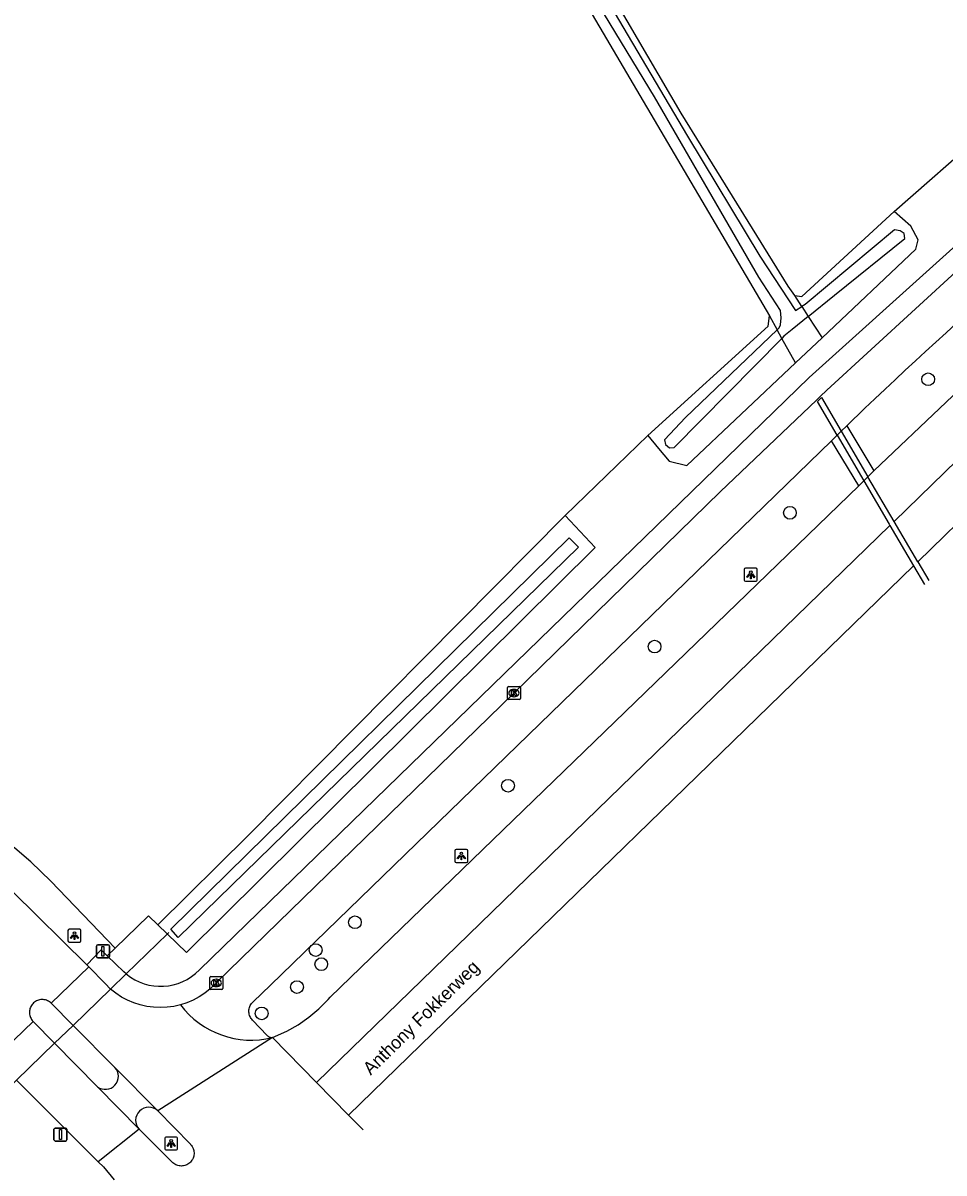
# Model space of a CAD drawing. Extents: x 156141 to 158132, y 385651 to 388399.
# Drawn here: x 156867.8 to 156938.7, y 385918.6 to 386007.1 of the extents above; entities that cross this region are included whole.
import ezdxf

# ---------------------------------------------------------------- set-up
doc = ezdxf.new("R2010")
doc.units = 0
for name, color, linetype in [('IMGEO_Berm_groen', 7, 'Continuous'), ('IMGEO_Boom', 7, 'Continuous'), ('IMGEO_Bouwland', 7, 'Continuous'), ('IMGEO_Duiker', 7, 'Continuous'), ('IMGEO_Fietspad_gesloten', 7, 'Continuous'), ('IMGEO_Fietspad_open', 7, 'Continuous'), ('IMGEO_Grasland_overig', 7, 'Continuous'), ('IMGEO_Groenvoorziening', 7, 'Continuous'), ('IMGEO_Kolk', 7, 'Continuous'), ('IMGEO_Lichtpunt', 7, 'Continuous'), ('IMGEO_Oever', 7, 'Continuous'), ('IMGEO_Openbare_ruimte_label', 7, 'Continuous'), ('IMGEO_Rijbaan_lokaal_gesloten', 7, 'Continuous'), ('IMGEO_Rijbaan_lokaal_open', 7, 'Continuous'), ('IMGEO_Rijbaan_regionaal_gesloten', 7, 'Continuous'), ('IMGEO_Terreindeel_open', 7, 'Continuous'), ('IMGEO_Verkeersbordpaal', 7, 'Continuous'), ('IMGEO_Voetpad_open', 7, 'Continuous'), ('IMGEO_Waterloop', 7, 'Continuous')]:
    doc.layers.add(name, color=color, linetype=linetype)

msp = doc.modelspace()

# ---------------------------------------------------------------- linework, layer by layer
at = {"layer": 'IMGEO_Berm_groen'}
for points in [[(156931.19, 385976.07), (156933.274, 385972.612)], [(156932.102, 385971.44), (156930.003, 385974.918)]]:
    msp.add_lwpolyline(points, dxfattribs=at)
at = {"layer": 'IMGEO_Boom'}
for centre in [(156937.451, 385979.651), (156926.812, 385969.372), (156916.387, 385959.074), (156905.108, 385948.364), (156893.327, 385937.861), (156890.303, 385935.719), (156890.729, 385934.635), (156888.864, 385932.877), (156886.145, 385930.849)]:
    msp.add_circle(centre, 0.489, dxfattribs=at)
at = {"layer": 'IMGEO_Bouwland'}
for points in [[(156927.186, 385986.087), (156926.668, 385986.807), (156918.445, 386000.13), (156867.833, 386086.648), (156852.392, 386113.148)], [(156897.961, 386029.254), (156902.704, 386022.826), (156925.232, 385984.523)], [(156934.836, 385992.57), (156941.728, 385998.626)], [(156927.186, 385986.087), (156927.722, 385986.026), (156934.836, 385992.57)], [(156915.884, 385975.312), (156925.124, 385983.726), (156925.232, 385984.523)], [(156909.503, 385969.158), (156915.884, 385975.312)], [(156909.503, 385969.158), (156885.11, 385944.531), (156878.163, 385937.657)], [(156874.876, 385935.88), (156877.444, 385938.348), (156878.163, 385937.657)]]:
    msp.add_lwpolyline(points, dxfattribs=at)
at = {"layer": 'IMGEO_Duiker'}
msp.add_lwpolyline([(156864.371, 385922.885), (156865.275, 385923.762), (156867.279, 385925.705), (156870.21, 385928.547), (156871.635, 385929.928), (156874.513, 385932.719), (156875.714, 385933.884), (156878.887, 385936.96), (156878.995, 385937.065)], dxfattribs=at)
at = {"layer": 'IMGEO_Fietspad_gesloten'}
for points in [[(156939.898, 385988.199), (156929.654, 385978.802), (156929.144, 385978.317), (156928.848, 385978.036), (156921.473, 385971.021), (156905.562, 385955.495), (156882.643, 385933.19), (156882.555, 385933.096), (156882.177, 385932.735), (156881.769, 385932.409), (156881.333, 385932.122), (156880.873, 385931.874), (156880.393, 385931.668), (156879.896, 385931.506)], [(156930.439, 385975.341), (156928.924, 385977.929), (156929.23, 385978.24), (156930.753, 385975.646)], [(156931.19, 385976.07), (156932.575, 385977.414)], [(156930.753, 385975.646), (156930.74, 385975.633), (156930.439, 385975.341)], [(156930.753, 385975.646), (156931.19, 385976.07)], [(156886.974, 385928.983), (156886.942, 385928.979), (156886.904, 385928.978), (156886.867, 385928.98), (156886.83, 385928.986), (156886.793, 385928.995), (156886.757, 385929.007), (156886.723, 385929.022), (156886.69, 385929.041), (156886.659, 385929.062), (156886.629, 385929.086), (156886.602, 385929.112), (156886.578, 385929.141), (156885.45, 385930.325), (156885.385, 385930.396), (156885.333, 385930.465), (156885.287, 385930.539), (156885.248, 385930.616), (156885.216, 385930.697), (156885.191, 385930.78), (156885.174, 385930.865), (156885.165, 385930.951), (156885.163, 385931.038), (156885.169, 385931.124), (156885.183, 385931.21), (156885.204, 385931.294), (156885.233, 385931.376), (156885.269, 385931.455), (156885.312, 385931.53), (156885.361, 385931.601), (156885.417, 385931.668), (156885.478, 385931.729), (156886.812, 385933.009), (156930.003, 385974.918)], [(156930.003, 385974.918), (156930.439, 385975.341)]]:
    msp.add_lwpolyline(points, dxfattribs=at)
msp.add_arc((157253.752, 385638.485), 466.934, 129.26462, 133.45953, dxfattribs=at)
at = {"layer": 'IMGEO_Fietspad_open'}
for centre, radius, start, end in [((156874.108, 385926.006), 1.004, 232.74265, 42.80626), ((156877.45, 385922.621), 1.005, 46.0245, 223.24974)]:
    msp.add_arc(centre, radius, start, end, dxfattribs=at)
at = {"layer": 'IMGEO_Grasland_overig'}
for points in [[(156874.876, 385935.88), (156869.913, 385941.02), (156868.367, 385942.514), (156867.151, 385943.555), (156865.038, 385945.128), (156863.64, 385946.028), (156861.712, 385947.117), (156859.447, 385948.19), (156855.652, 385949.539), (156852.463, 385950.284), (156850.754, 385950.548), (156847.012, 385950.806), (156823.489, 385951.065), (156739.662, 385952.666), (156453.016, 385994.658)], [(156874.258, 385935.286), (156874.876, 385935.88)]]:
    msp.add_lwpolyline(points, dxfattribs=at)
at = {"layer": 'IMGEO_Groenvoorziening'}
for points in [[(156929.281, 385982.845), (156936.498, 385989.652), (156936.687, 385990.376), (156936.116, 385991.43), (156934.836, 385992.57)], [(156927.241, 385980.92), (156929.281, 385982.845)], [(156915.884, 385975.312), (156916.699, 385974.324), (156917.513, 385973.337), (156918.862, 385973.017), (156927.233, 385980.913), (156927.241, 385980.92)], [(156878.163, 385937.657), (156880.365, 385935.537), (156911.816, 385966.701), (156910.659, 385967.93), (156909.503, 385969.158)]]:
    msp.add_lwpolyline(points, dxfattribs=at)
at = {"layer": 'IMGEO_Kolk'}
for p, q in [((156905.064, 385955.07), (156905.064, 385955.922)), ((156905.139, 385955.996), (156905.991, 385955.996)), ((156905.575, 385955.216), (156905.55, 385955.216)), ((156905.552, 385955.776), (156905.577, 385955.776)), ((156906.065, 385955.922), (156906.065, 385955.07)), ((156905.991, 385954.996), (156905.139, 385954.996)), ((156882.145, 385932.765), (156882.145, 385933.617)), ((156882.22, 385933.691), (156883.072, 385933.691)), ((156882.633, 385933.471), (156882.658, 385933.471)), ((156883.146, 385933.617), (156883.146, 385932.765)), ((156883.072, 385932.691), (156882.22, 385932.691)), ((156882.656, 385932.911), (156882.631, 385932.911))]:
    msp.add_line(p, q, dxfattribs=at)
for points in [[(156905.064, 385955.07), (156905.064, 385955.922)], [(156905.139, 385955.996), (156905.991, 385955.996)], [(156905.385, 385955.696), (156905.508, 385955.696), (156905.508, 385955.545), (156905.638, 385955.696), (156905.802, 385955.696), (156905.656, 385955.545), (156905.809, 385955.296), (156905.657, 385955.296), (156905.572, 385955.46), (156905.508, 385955.393), (156905.508, 385955.296), (156905.385, 385955.296), (156905.385, 385955.696)], [(156906.065, 385955.922), (156906.065, 385955.07)], [(156905.991, 385954.996), (156905.139, 385954.996)], [(156882.145, 385932.765), (156882.145, 385933.617)], [(156882.22, 385933.691), (156883.072, 385933.691)], [(156882.466, 385933.391), (156882.589, 385933.391), (156882.589, 385933.24), (156882.719, 385933.391), (156882.883, 385933.391), (156882.737, 385933.24), (156882.89, 385932.991), (156882.738, 385932.991), (156882.653, 385933.155), (156882.589, 385933.088), (156882.589, 385932.991), (156882.466, 385932.991), (156882.466, 385933.391)], [(156883.146, 385933.617), (156883.146, 385932.765)], [(156883.072, 385932.691), (156882.22, 385932.691)]]:
    msp.add_lwpolyline(points, dxfattribs=at)
for centre, start, end in [((156905.141, 385955.92), 91.55205, 178.44795), ((156905.141, 385955.92), 91.55205, 178.44795), ((156905.989, 385955.92), 1.55205, 88.44795), ((156905.989, 385955.92), 1.55205, 88.44795), ((156905.141, 385955.072), 181.55205, 268.44795), ((156905.141, 385955.072), 181.55205, 268.44795), ((156905.989, 385955.072), 271.55205, 358.44795), ((156905.989, 385955.072), 271.55205, 358.44795), ((156882.222, 385933.615), 91.55205, 178.44795), ((156882.222, 385933.615), 91.55205, 178.44795), ((156883.07, 385933.615), 1.55205, 88.44795), ((156883.07, 385933.615), 1.55205, 88.44795), ((156882.222, 385932.767), 181.55205, 268.44795), ((156882.222, 385932.767), 181.55205, 268.44795), ((156883.07, 385932.767), 271.55205, 358.44795), ((156883.07, 385932.767), 271.55205, 358.44795)]:
    msp.add_arc(centre, 0.0765, start, end, dxfattribs=at)
for centre, major_axis, ratio, start_param, end_param in [((156905.551, 385955.496), (-0.387, 0.002), 0.722429, 4.712389, 7.853982), ((156905.576, 385955.496), (-0.39, 0.002), 0.717154, 1.570796, 4.712389), ((156882.632, 385933.191), (-0.387, 0.002), 0.722429, 4.712389, 7.853982), ((156882.657, 385933.191), (-0.39, 0.002), 0.717154, 1.570796, 4.712389)]:
    msp.add_ellipse(centre, major_axis=major_axis, ratio=ratio, start_param=start_param, end_param=end_param, dxfattribs=at)
at = {"layer": 'IMGEO_Lichtpunt'}
for p, q in [((156923.296, 385965.008), (156923.296, 385964.201)), ((156923.296, 385965.008), (156923.296, 385964.201)), ((156924.198, 385965.103), (156923.39, 385965.103)), ((156924.198, 385965.103), (156923.39, 385965.103)), ((156924.292, 385964.201), (156924.292, 385965.008)), ((156924.292, 385964.201), (156924.292, 385965.008)), ((156923.39, 385964.107), (156924.198, 385964.107)), ((156923.39, 385964.107), (156924.198, 385964.107)), ((156901.017, 385943.367), (156901.017, 385942.56)), ((156901.017, 385943.367), (156901.017, 385942.56)), ((156901.919, 385943.462), (156901.111, 385943.462)), ((156901.919, 385943.462), (156901.111, 385943.462)), ((156902.013, 385942.56), (156902.013, 385943.367)), ((156902.013, 385942.56), (156902.013, 385943.367)), ((156901.111, 385942.466), (156901.919, 385942.466)), ((156901.111, 385942.466), (156901.919, 385942.466)), ((156871.236, 385937.235), (156871.236, 385936.428)), ((156871.236, 385937.235), (156871.236, 385936.428)), ((156872.138, 385937.33), (156871.33, 385937.33)), ((156872.138, 385937.33), (156871.33, 385937.33)), ((156872.232, 385936.428), (156872.232, 385937.235)), ((156872.232, 385936.428), (156872.232, 385937.235)), ((156871.33, 385936.334), (156872.138, 385936.334)), ((156871.33, 385936.334), (156872.138, 385936.334)), ((156878.68, 385921.238), (156878.68, 385920.431)), ((156878.68, 385921.238), (156878.68, 385920.431)), ((156879.582, 385921.333), (156878.774, 385921.333)), ((156879.582, 385921.333), (156878.774, 385921.333)), ((156879.676, 385920.431), (156879.676, 385921.238)), ((156879.676, 385920.431), (156879.676, 385921.238)), ((156878.774, 385920.337), (156879.582, 385920.337)), ((156878.774, 385920.337), (156879.582, 385920.337))]:
    msp.add_line(p, q, dxfattribs=at)
for points in [[(156923.67, 385964.672), (156923.709, 385964.644), (156923.521, 385964.382), (156923.483, 385964.409), (156923.67, 385964.672)], [(156923.772, 385964.624), (156923.819, 385964.624), (156923.819, 385964.302), (156923.772, 385964.302), (156923.772, 385964.624)], [(156923.882, 385964.644), (156923.92, 385964.671), (156924.107, 385964.409), (156924.068, 385964.381), (156923.882, 385964.644)], [(156901.391, 385943.031), (156901.43, 385943.003), (156901.242, 385942.741), (156901.204, 385942.768), (156901.391, 385943.031)], [(156901.493, 385942.983), (156901.54, 385942.983), (156901.54, 385942.661), (156901.493, 385942.661), (156901.493, 385942.983)], [(156901.603, 385943.003), (156901.641, 385943.03), (156901.828, 385942.768), (156901.789, 385942.74), (156901.603, 385943.003)], [(156871.61, 385936.899), (156871.649, 385936.871), (156871.461, 385936.609), (156871.423, 385936.636), (156871.61, 385936.899)], [(156871.712, 385936.851), (156871.759, 385936.851), (156871.759, 385936.529), (156871.712, 385936.529), (156871.712, 385936.851)], [(156871.822, 385936.871), (156871.86, 385936.898), (156872.047, 385936.636), (156872.008, 385936.608), (156871.822, 385936.871)], [(156879.054, 385920.902), (156879.093, 385920.874), (156878.905, 385920.612), (156878.867, 385920.639), (156879.054, 385920.902)], [(156879.156, 385920.854), (156879.203, 385920.854), (156879.203, 385920.532), (156879.156, 385920.532), (156879.156, 385920.854)], [(156879.266, 385920.874), (156879.304, 385920.901), (156879.491, 385920.639), (156879.452, 385920.611), (156879.266, 385920.874)]]:
    msp.add_lwpolyline(points, dxfattribs=at)
for centre in [(156923.795, 385964.806), (156901.516, 385943.165), (156871.735, 385937.033), (156879.179, 385921.036)]:
    msp.add_circle(centre, 0.0994, dxfattribs=at)
for centre, start, end in [((156923.39, 385965.008), 90, 180), ((156923.39, 385965.008), 90, 180), ((156924.198, 385965.008), 0, 90), ((156924.198, 385965.008), 0, 90), ((156923.39, 385964.201), 180, 270), ((156923.39, 385964.201), 180, 270), ((156924.198, 385964.201), 270, 0), ((156924.198, 385964.201), 270, 360), ((156901.111, 385943.367), 90, 180), ((156901.111, 385943.367), 90, 180), ((156901.919, 385943.367), 0, 90), ((156901.919, 385943.367), 0, 90), ((156901.111, 385942.56), 180, 270), ((156901.111, 385942.56), 180, 270), ((156901.919, 385942.56), 270, 0), ((156901.919, 385942.56), 270, 360), ((156871.33, 385937.235), 90, 180), ((156871.33, 385937.235), 90, 180), ((156872.138, 385937.235), 0, 90), ((156872.138, 385937.235), 0, 90), ((156871.33, 385936.428), 180, 270), ((156871.33, 385936.428), 180, 270), ((156872.138, 385936.428), 270, 0), ((156872.138, 385936.428), 270, 360), ((156878.774, 385921.238), 90, 180), ((156878.774, 385921.238), 90, 180), ((156879.582, 385921.238), 0, 90), ((156879.582, 385921.238), 0, 90), ((156878.774, 385920.431), 180, 270), ((156878.774, 385920.431), 180, 270), ((156879.582, 385920.431), 270, 0), ((156879.582, 385920.431), 270, 360)]:
    msp.add_arc(centre, 0.0946, start, end, dxfattribs=at)
at = {"layer": 'IMGEO_Oever'}
for points in [[(156927.726, 385985.247), (156927.186, 385986.087)], [(156925.232, 385984.523), (156925.818, 385983.466)], [(156928.221, 385984.477), (156929.281, 385982.845)], [(156927.241, 385980.92), (156926.187, 385982.8)]]:
    msp.add_lwpolyline(points, dxfattribs=at)
at = {"layer": 'IMGEO_Rijbaan_lokaal_gesloten'}
for points in [[(156872.828, 385934.428), (156869.95, 385931.628)], [(156879.896, 385931.506), (156879.387, 385931.39), (156878.87, 385931.319), (156878.348, 385931.294), (156877.826, 385931.316), (156877.308, 385931.385), (156876.799, 385931.5), (156876.302, 385931.66), (156875.821, 385931.863), (156875.36, 385932.109), (156874.923, 385932.395), (156874.513, 385932.719), (156874.086, 385933.151), (156872.828, 385934.428)], [(156874.845, 385926.689), (156871.635, 385929.928), (156869.95, 385931.628)], [(156868.557, 385930.225), (156865.574, 385927.365)], [(156868.557, 385930.225), (156870.21, 385928.547), (156873.5, 385925.207)], [(156878.148, 385923.344), (156874.845, 385926.689)], [(156867.279, 385925.705), (156873.553, 385919.437)], [(156873.5, 385925.207), (156876.718, 385921.932)]]:
    msp.add_lwpolyline(points, dxfattribs=at)
msp.add_arc((156885.355, 385935.632), 6.843, 217.08056, 283.68155, dxfattribs=at)
at = {"layer": 'IMGEO_Rijbaan_lokaal_open'}
for points in [[(156866.966, 385940.233), (156872.684, 385934.595)], [(156872.828, 385934.428), (156872.684, 385934.595)], [(156869.95, 385931.628), (156869.885, 385931.687), (156869.814, 385931.741), (156869.739, 385931.788), (156869.66, 385931.827), (156869.578, 385931.86), (156869.493, 385931.885), (156869.407, 385931.903), (156869.319, 385931.913), (156869.231, 385931.915), (156869.142, 385931.909), (156869.055, 385931.895), (156868.969, 385931.873), (156868.886, 385931.844), (156868.805, 385931.808), (156868.728, 385931.764), (156868.656, 385931.714), (156868.588, 385931.657), (156868.525, 385931.595), (156868.468, 385931.527), (156868.418, 385931.455), (156868.374, 385931.378), (156868.337, 385931.297), (156868.308, 385931.214), (156868.286, 385931.129), (156868.272, 385931.041), (156868.265, 385930.953), (156868.267, 385930.865), (156868.276, 385930.777), (156868.294, 385930.69), (156868.319, 385930.605), (156868.351, 385930.523), (156868.391, 385930.444), (156868.437, 385930.369), (156868.49, 385930.298), (156868.549, 385930.233), (156868.557, 385930.225)]]:
    msp.add_lwpolyline(points, dxfattribs=at)
at = {"layer": 'IMGEO_Rijbaan_regionaal_gesloten'}
for points in [[(157092.437, 386079.328), (157092.184, 386079.185), (157086.078, 386075.747), (157078.21, 386071.327), (157065.038, 386063.925), (157050.321, 386055.312), (157037.441, 386047.117), (157027.409, 386040.528), (157020.08, 386035.537), (157010.876, 386029.044), (157001.17, 386021.908), (156988.687, 386012.188), (156984.927, 386009.227), (156978.438, 386003.933), (156972.93, 385999.388), (156966.169, 385993.536), (156951.983, 385980.52), (156936.648, 385965.61)], [(156974.141, 386005.459), (156970.812, 386002.047), (156964.731, 385996.864), (156951.343, 385984.764), (156934.823, 385968.716)], [(156947.915, 385986.292), (156944.397, 385983.171), (156933.274, 385972.612)], [(156932.808, 385972.147), (156932.494, 385971.832)], [(156933.274, 385972.612), (156932.808, 385972.147)], [(156934.823, 385968.716), (156932.808, 385972.147)], [(156886.974, 385928.983), (156888.076, 385929.479), (156888.949, 385929.977), (156889.774, 385930.55), (156890.545, 385931.196), (156891.255, 385931.907), (156891.426, 385932.099), (156932.102, 385971.44)], [(156932.494, 385971.832), (156932.102, 385971.44)], [(156932.494, 385971.832), (156934.45, 385968.491), (156934.501, 385968.404)], [(156936.648, 385965.61), (156934.823, 385968.716)], [(156934.501, 385968.404), (156890.369, 385925.526)], [(156934.501, 385968.404), (156936.323, 385965.294)], [(156936.323, 385965.294), (156892.83, 385923.021)], [(156936.323, 385965.294), (156937.167, 385963.852)], [(156936.648, 385965.61), (156937.494, 385964.17)], [(156886.974, 385928.983), (156878.148, 385923.344)], [(156890.369, 385925.526), (156886.974, 385928.983)], [(156892.83, 385923.021), (156890.369, 385925.526)], [(156878.148, 385923.344), (156880.657, 385920.772), (156880.674, 385920.754), (156880.731, 385920.688), (156880.782, 385920.617), (156880.827, 385920.541), (156880.864, 385920.462), (156880.895, 385920.38), (156880.917, 385920.295), (156880.933, 385920.209), (156880.94, 385920.121), (156880.94, 385920.034), (156880.931, 385919.947), (156880.915, 385919.861), (156880.892, 385919.776), (156880.861, 385919.694), (156880.822, 385919.615), (156880.777, 385919.54), (156880.725, 385919.47), (156880.668, 385919.404), (156880.604, 385919.343), (156880.536, 385919.289), (156880.462, 385919.241), (156880.385, 385919.199), (156880.305, 385919.165), (156880.221, 385919.138), (156880.136, 385919.118), (156880.049, 385919.107), (156879.961, 385919.103), (156879.874, 385919.107), (156879.787, 385919.118), (156879.702, 385919.138), (156879.618, 385919.165), (156879.538, 385919.199), (156879.46, 385919.24), (156879.387, 385919.288), (156879.319, 385919.343), (156879.255, 385919.403), (156876.718, 385921.932)], [(156893.955, 385921.876), (156892.83, 385923.021)], [(156876.718, 385921.932), (156873.553, 385919.437)], [(156873.553, 385919.437), (156873.964, 385919.033), (156874.788, 385918.027)]]:
    msp.add_lwpolyline(points, dxfattribs=at)
at = {"layer": 'IMGEO_Terreindeel_open'}
for points in [[(156930.753, 385975.646), (156932.808, 385972.147)], [(156930.439, 385975.341), (156932.494, 385971.832)]]:
    msp.add_lwpolyline(points, dxfattribs=at)
at = {"layer": 'IMGEO_Verkeersbordpaal'}
for p, q in [((156873.433, 385935.224), (156873.433, 385936.024)), ((156873.433, 385936.024), (156873.433, 385935.224)), ((156873.533, 385936.124), (156874.323, 385936.124)), ((156874.323, 385936.124), (156873.533, 385936.124)), ((156874.423, 385936.024), (156874.423, 385935.224)), ((156874.423, 385935.224), (156874.423, 385936.024)), ((156874.323, 385935.124), (156873.533, 385935.124)), ((156873.533, 385935.124), (156874.323, 385935.124)), ((156870.156, 385921.127), (156870.156, 385921.927)), ((156870.156, 385921.927), (156870.156, 385921.127)), ((156870.256, 385922.027), (156871.046, 385922.027)), ((156871.046, 385922.027), (156870.256, 385922.027)), ((156871.146, 385921.927), (156871.146, 385921.127)), ((156871.146, 385921.127), (156871.146, 385921.927)), ((156871.046, 385921.027), (156870.256, 385921.027)), ((156870.256, 385921.027), (156871.046, 385921.027))]:
    msp.add_line(p, q, dxfattribs=at)
for points in [[(156873.853, 385935.999), (156874.003, 385935.999), (156874.003, 385935.249), (156873.853, 385935.249), (156873.853, 385935.999)], [(156870.576, 385921.902), (156870.726, 385921.902), (156870.726, 385921.152), (156870.576, 385921.152), (156870.576, 385921.902)]]:
    msp.add_lwpolyline(points, dxfattribs=at)
for centre, start, end in [((156873.533, 385936.024), 90, 180), ((156873.533, 385936.024), 90, 180), ((156874.323, 385936.024), 0, 90), ((156874.323, 385936.024), 360, 90), ((156873.533, 385935.224), 180, 270), ((156873.533, 385935.224), 180, 270), ((156874.323, 385935.224), 270, 0), ((156874.323, 385935.224), 270, 0), ((156870.256, 385921.927), 90, 180), ((156870.256, 385921.927), 90, 180), ((156871.046, 385921.927), 0, 90), ((156871.046, 385921.927), 360, 90), ((156870.256, 385921.127), 180, 270), ((156870.256, 385921.127), 180, 270), ((156871.046, 385921.127), 270, 0), ((156871.046, 385921.127), 270, 0)]:
    msp.add_arc(centre, 0.1, start, end, dxfattribs=at)
at = {"layer": 'IMGEO_Voetpad_open'}
for points in [[(156950.902, 386000), (156947.083, 385996.683), (156928.807, 385980.25), (156928.285, 385979.781), (156881.347, 385934.192)], [(156872.684, 385934.595), (156873.79, 385935.743), (156874.258, 385935.286)], [(156875.714, 385933.884), (156875.523, 385934.052), (156874.258, 385935.286)]]:
    msp.add_lwpolyline(points, dxfattribs=at)
msp.add_arc((156878.364, 385937.09), 4.159, 230.42699, 315.83239, dxfattribs=at)
at = {"layer": 'IMGEO_Waterloop'}
for points in [[(156925.818, 385983.466), (156925.971, 385983.613), (156926.075, 385983.845), (156926.142, 385984.389), (156926.083, 385984.95), (156924.42, 385987.509), (156916.39, 386001.394), (156897.491, 386032.515), (156873.791, 386072.294), (156852.819, 386108.019), (156849.238, 386113.83), (156848.983, 386113.989)], [(156851.591, 386114.18), (156851.402, 386113.877), (156851.461, 386113.352), (156855.746, 386105.561), (156868.499, 386083.907), (156878.64, 386066.282), (156890.76, 386045.655), (156897.401, 386034.59), (156907.291, 386018.04), (156918.921, 385998.371), (156924.485, 385989.122), (156927.241, 385984.943), (156927.726, 385985.247)], [(156928.221, 385984.477), (156930.241, 385986.111), (156935.662, 385990.482), (156935.614, 385990.865), (156935.291, 385991.066), (156934.872, 385991.143), (156927.976, 385985.404), (156927.726, 385985.247)], [(156928.221, 385984.477), (156926.987, 385983.48), (156926.351, 385982.966), (156926.187, 385982.8)], [(156927.726, 385985.247), (156928.221, 385984.477)], [(156925.818, 385983.466), (156918.774, 385976.695), (156917.16, 385974.979), (156917.226, 385974.623), (156917.549, 385974.368), (156917.896, 385974.389), (156926.187, 385982.8)], [(156926.187, 385982.8), (156925.818, 385983.466)], [(156879.147, 385937.336), (156909.805, 385967.446), (156910.544, 385966.727), (156879.719, 385936.678), (156879.147, 385937.336)]]:
    msp.add_lwpolyline(points, dxfattribs=at)

# ---------------------------------------------------------------- texts
at = {"layer": 'IMGEO_Openbare_ruimte_label'}
msp.add_text('Anthony Fokkerweg', height=1, rotation=44.3517, dxfattribs=at).set_placement((156894.536, 385926.046))

doc.saveas('drawing.dxf')
